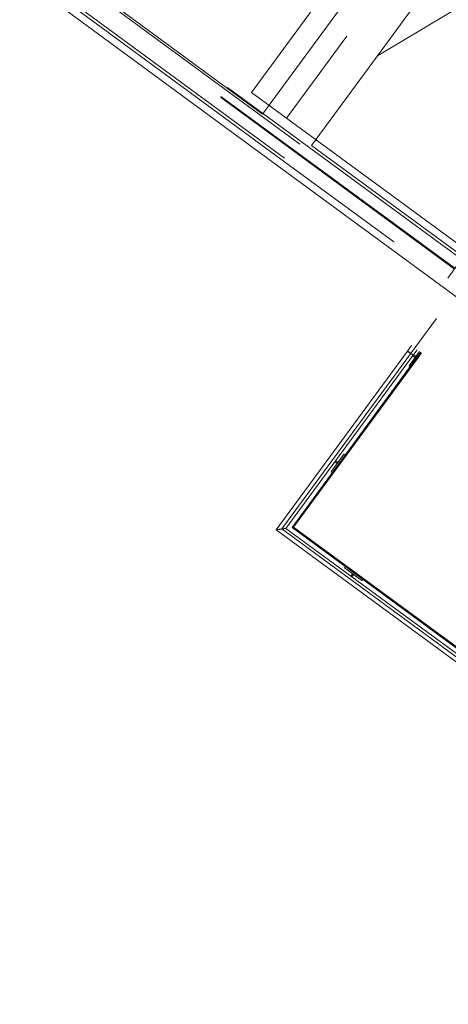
# Model space of a CAD drawing. Header units: metres. Extents: x 135583 to 135939, y 457896 to 458258.
# Tile 467 of 599: x 135749 to 135752, y 458051 to 458058. Entities that reach past the tile are written whole.
import ezdxf

# ---------------------------------------------------------------- set-up
doc = ezdxf.new("R2010")
doc.units = ezdxf.units.M
doc.linetypes.add('Hidden', pattern=[4, 2, -2])
doc.layers.add('NIEUWE INSTALLATIE', color=250, linetype='Continuous', lineweight=0)

msp = doc.modelspace()

# ---------------------------------------------------------------- linework, layer by layer
at = {"layer": 'NIEUWE INSTALLATIE', "linetype": 'Hidden'}
for p, q in [((135761.2094, 458071.8183), (135750.3745, 458057.0705)), ((135761.2094, 458071.8183), (135750.3745, 458057.0705)), ((135731.9361, 458070.9891), (135750.5521, 458057.3123)), ((135731.9361, 458070.9891), (135750.5521, 458057.3123)), ((135750.3745, 458057.0705), (135731.7585, 458070.7473)), ((135750.3745, 458057.0705), (135731.7585, 458070.7473)), ((135755.9449, 458064.1459), (135750.7939, 458057.1347)), ((135755.9449, 458064.1459), (135750.7939, 458057.1347)), ((135751.4197, 458057.5642), (135753.5116, 458060.4117)), ((135751.4197, 458057.5642), (135753.5116, 458060.4117)), ((135751.4197, 458057.5642), (135754.5215, 458059.4216)), ((135751.4197, 458057.5642), (135754.5215, 458059.4216)), ((135749.2384, 458058.1844), (135750.6286, 458057.163)), ((135749.2384, 458058.1844), (135750.6286, 458057.163)), ((135751.9994, 458056.1621), (135749.2637, 458058.172)), ((135751.9994, 458056.1621), (135749.2637, 458058.172)), ((135749.2739, 458058.1397), (135751.9655, 458056.1622)), ((135749.2739, 458058.1397), (135751.9655, 458056.1622)), ((135751.9502, 458056.0953), (135749.2146, 458058.1051)), ((135751.9502, 458056.0953), (135749.2146, 458058.1051)), ((135751.9538, 458056.1001), (135749.2181, 458058.1099)), ((135751.9538, 458056.1001), (135749.2181, 458058.1099)), ((135749.155, 458058.0285), (135750.6862, 458056.9036)), ((135749.155, 458058.0285), (135750.6862, 458056.9036)), ((135749.169, 458058.043), (135751.9047, 458056.0332)), ((135749.169, 458058.043), (135751.9047, 458056.0332)), ((135750.6286, 458057.163), (135751.2207, 458057.9689)), ((135750.6286, 458057.163), (135751.2207, 458057.9689)), ((135750.9657, 458056.9464), (135751.4197, 458057.5642)), ((135750.9657, 458056.9464), (135751.4197, 458057.5642)), ((135750.7939, 458057.1347), (135750.5521, 458057.3123)), ((135750.5521, 458057.3123), (135754.9039, 458054.1151)), ((135750.7939, 458057.1347), (135750.5521, 458057.3123)), ((135750.5521, 458057.3123), (135754.9039, 458054.1151)), ((135750.3745, 458057.0705), (135754.7263, 458053.8733)), ((135750.3745, 458057.0705), (135754.7263, 458053.8733)), ((135754.7559, 458053.9136), (135750.6862, 458056.9036)), ((135754.7559, 458053.9136), (135750.6862, 458056.9036)), ((135759.0198, 458051.0292), (135750.9657, 458056.9464)), ((135759.0198, 458051.0292), (135750.9657, 458056.9464)), ((135751.9994, 458056.1621), (135751.9047, 458056.0332)), ((135751.9994, 458056.1621), (135751.9047, 458056.0332)), ((135751.8276, 458055.7548), (135750.7618, 458054.3042)), ((135751.8276, 458055.7548), (135750.7618, 458054.3042)), ((135754.7288, 458053.6234), (135751.8276, 458055.7548)), ((135754.7288, 458053.6234), (135751.8276, 458055.7548)), ((135750.7618, 458054.3042), (135753.5661, 458052.244)), ((135750.7618, 458054.3042), (135753.5661, 458052.244))]:
    msp.add_line(p, q, dxfattribs=at)
at = {"layer": 'NIEUWE INSTALLATIE'}
for p, q in [((135751.6271, 458055.5298), (135751.6549, 458055.5677)), ((135751.6939, 458055.5391), (135751.666, 458055.5012)), ((135751.6271, 458055.5298), (135750.7222, 458054.2982)), ((135750.7897, 458054.3085), (135751.666, 458055.5012)), ((135750.8317, 458054.3149), (135751.6902, 458055.4834)), ((135751.6967, 458055.4787), (135750.8429, 458054.3166)), ((135751.6271, 458055.5298), (135751.6516, 458055.5118)), ((135751.6378, 458055.4289), (135751.71, 458055.5273)), ((135751.6604, 458055.5054), (135751.6634, 458055.5031)), ((135751.6792, 458055.4853), (135751.6627, 458055.4975)), ((135751.6654, 458055.5017), (135751.666, 458055.5012)), ((135751.6686, 458055.5056), (135751.6851, 458055.4934)), ((135751.6851, 458055.4934), (135751.6792, 458055.4853)), ((135751.6902, 458055.4835), (135751.718, 458055.5213)), ((135751.6967, 458055.4787), (135751.6902, 458055.4835)), ((135751.6902, 458055.4834), (135751.6967, 458055.4787)), ((135751.7245, 458055.5166), (135751.6967, 458055.4787)), ((135751.6458, 458055.423), (135751.6378, 458055.4289)), ((135751.1009, 458054.6982), (135751.1897, 458054.8191)), ((135751.1897, 458054.8191), (135751.1978, 458054.8132)), ((135751.1424, 458054.7546), (135751.1258, 458054.7668)), ((135751.1317, 458054.7748), (135751.1483, 458054.7627)), ((135751.1483, 458054.7627), (135751.1424, 458054.7546)), ((135751.109, 458054.6923), (135751.1009, 458054.6982)), ((135750.8317, 458054.3149), (135750.8429, 458054.3166)), ((135753.4509, 458052.3907), (135750.8317, 458054.3149)), ((135750.8429, 458054.3166), (135753.4556, 458052.3971)), ((135750.7222, 458054.2982), (135753.4045, 458052.3275)), ((135753.4331, 458052.3665), (135750.7897, 458054.3085)), ((135751.1924, 458054.0375), (135751.1983, 458054.0456)), ((135751.3132, 458053.9487), (135751.1924, 458054.0375)), ((135751.2366, 458053.9796), (135751.2488, 458053.9961)), ((135751.2568, 458053.9902), (135751.2447, 458053.9736)), ((135751.2488, 458053.9961), (135751.2568, 458053.9902)), ((135751.3192, 458053.9568), (135751.3132, 458053.9487))]:
    msp.add_line(p, q, dxfattribs=at)
msp.add_ellipse((135751.6466, 458055.5155), major_axis=(0.0195, -0.0143), ratio=0.000001, dxfattribs=at)
at = {"layer": 'NIEUWE INSTALLATIE', "extrusion": (0, 0, -1)}
for major_axis, ratio, start_param, end_param in [((-0.0195, 0.0143), 0.000001, 0, 5.063268), ((-0.0195, 0.0143), 0.000001, 0, 3.926991), ((0.0195, -0.0143), 0.000001, 2.490222, 2.617994), ((-0.0195, 0.0143), 0.000001, 5.331155, 5.497787), ((-0.0195, 0.0143), 0.000001, 5.067619, 5.327869), ((-0.0163, 0.0178), 1, 2.737991, 2.872999)]:
    msp.add_ellipse((135751.6466, 458055.5155), major_axis=major_axis, ratio=ratio, start_param=start_param, end_param=end_param, dxfattribs=at)
at = {"layer": 'NIEUWE INSTALLATIE'}
msp.add_ellipse((135751.6466, 458055.5155), major_axis=(0.0195, -0.0143), ratio=0.000001, start_param=0.955317, end_param=1.104357, dxfattribs=at)
for points in [[(135751.6271, 458055.5298), (135751.6279, 458055.5309), (135751.6288, 458055.5319), (135751.6298, 458055.5329)], [(135751.6682, 458055.5047), (135751.6676, 458055.5035), (135751.6668, 458055.5023), (135751.666, 458055.5012)]]:
    msp.add_open_spline(points, degree=3, dxfattribs=at)
msp.add_open_spline([(135750.7222, 458054.2982), (135750.7222, 458054.2982), (135750.7228, 458054.2982), (135750.7247, 458054.2985), (135750.7266, 458054.2988), (135750.7287, 458054.2991), (135750.7306, 458054.2994), (135750.7326, 458054.2997), (135750.7354, 458054.3002), (135750.7384, 458054.3006), (135750.741, 458054.301), (135750.743, 458054.3013), (135750.7451, 458054.3017), (135750.7472, 458054.302), (135750.7494, 458054.3023), (135750.7516, 458054.3026), (135750.7538, 458054.303), (135750.756, 458054.3033), (135750.7582, 458054.3036), (135750.7604, 458054.304), (135750.7626, 458054.3043), (135750.7647, 458054.3047), (135750.7668, 458054.305), (135750.7689, 458054.3053), (135750.7709, 458054.3056), (135750.7729, 458054.3059), (135750.7747, 458054.3062), (135750.7771, 458054.3066), (135750.7794, 458054.3069), (135750.7814, 458054.3072), (135750.7832, 458054.3075), (135750.7853, 458054.3078), (135750.7872, 458054.3081), (135750.7891, 458054.3084), (135750.7897, 458054.3085), (135750.7897, 458054.3085)], degree=3, knots=[0, 0, 0, 0, 0.083333, 0.125, 0.166667, 0.208333, 0.229167, 0.25, 0.291667, 0.333333, 0.354167, 0.375, 0.395833, 0.416667, 0.4375, 0.458333, 0.479167, 0.5, 0.520833, 0.541667, 0.5625, 0.583333, 0.604167, 0.625, 0.645833, 0.666667, 0.6875, 0.708333, 0.75, 0.770833, 0.791667, 0.833333, 0.875, 0.916667, 1, 1, 1, 1], dxfattribs=at)

doc.saveas('drawing.dxf')
